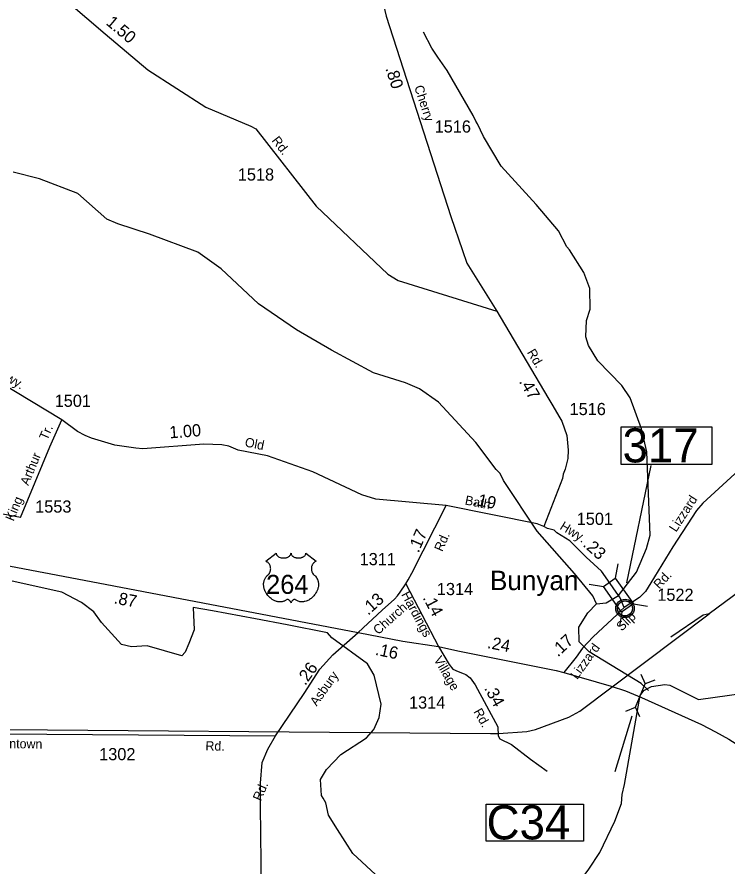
# Model space of a CAD drawing. Extents: x 2532689 to 2764727, y 536648 to 732970.
# Drawn here: x 2595978 to 2603265, y 654459 to 663175 of the extents above; entities that cross this region are included whole.
import ezdxf

# ---------------------------------------------------------------- set-up
doc = ezdxf.new("R2010")
doc.units = 0
for name, color, linetype in [('Exist Civil Demographics Community CELL', 7, 'Continuous'), ('Exist Civil Demographics Community Label', 7, 'Continuous'), ('Exist Hydrographic Creek Single Shore', 7, 'Continuous'), ('Exist Railroad Mainline', 7, 'Continuous'), ('Exist Railroad Siding', 7, 'Continuous'), ('Exist Road Primary US Attributed', 7, 'Continuous'), ('Exist Road Primary US Mileage Hundredths English Label', 7, 'Continuous'), ('Exist Road Primary US Shield CELL', 7, 'Continuous'), ('Exist Road Primary US Shield Number Label', 7, 'Continuous'), ('Exist Road Primary US Structure Culvert CELL', 7, 'Continuous'), ('Exist Road Primary US Structure Culvert Number Label', 7, 'Continuous'), ('Exist Road Secondary Mileage Hundredths English Label', 7, 'Continuous'), ('Exist Road Secondary Structure Standard Bridge CELL', 7, 'Continuous'), ('Exist Road Secondary Structure Standard Bridge Number Label', 7, 'Continuous'), ('Exist Road Secondary Type 10 Attributed', 7, 'Continuous'), ('Exist Road Secondary Type 51 Attributed', 7, 'Continuous'), ('Exist Road Secondary Type 51 Label', 7, 'Continuous'), ('Exist Road Secondary Type 51 Number Label', 7, 'Continuous')]:
    doc.layers.add(name, color=color, linetype=linetype)

msp = doc.modelspace()

# ---------------------------------------------------------------- linework, layer by layer
at = {"layer": 'Exist Civil Demographics Community CELL'}
msp.add_lwpolyline([(2602131.8, 657122.9), (2602132.8, 657128.5), (2602134.6, 657135), (2602137.5, 657142.2), (2602140.4, 657148), (2602143.7, 657153.7), (2602147.5, 657158.8), (2602151.5, 657163.2), (2602156.1, 657167.8), (2602161.6, 657172.4), (2602167, 657176), (2602171.9, 657178.9), (2602177, 657181.4), (2602182.4, 657183.7), (2602188, 657185.5), (2602192.4, 657186.6), (2602197.2, 657187.4), (2602201.3, 657188.1), (2602207.7, 657188.4), (2602212.1, 657188.3), (2602217.8, 657188), (2602222.7, 657187.3), (2602227.6, 657186.3), (2602232.6, 657184.9), (2602237.8, 657182.9), (2602244.4, 657180), (2602250.7, 657176.5), (2602255.8, 657173), (2602260.9, 657169), (2602264.2, 657165.8), (2602268.4, 657161.4), (2602272.2, 657156.7), (2602275.3, 657152.2), (2602278.4, 657147.1), (2602280.9, 657142), (2602282.9, 657137), (2602284.5, 657132), (2602285.8, 657127.4), (2602286.9, 657121.3), (2602287.5, 657116.6), (2602287.8, 657110.6), (2602287.6, 657104.8), (2602287, 657099.1), (2602286.1, 657093.7), (2602284.4, 657087.5), (2602282.5, 657081.7), (2602280.2, 657076.6), (2602277.1, 657070.6), (2602273.8, 657065.3), (2602270.4, 657060.6), (2602266.1, 657055.8), (2602260.8, 657050.9), (2602255.8, 657046.7), (2602250.8, 657043.3), (2602246.5, 657040.8), (2602239.7, 657037.6), (2602232.5, 657034.9), (2602226.6, 657033.4), (2602220, 657032.1), (2602215.5, 657031.6), (2602211.1, 657031.4), (2602205.5, 657031.4), (2602201.2, 657031.8), (2602195.6, 657032.5), (2602189.6, 657033.8), (2602185, 657035.1), (2602179.9, 657037), (2602175.3, 657039), (2602171.4, 657041.2), (2602164.6, 657045.3), (2602159, 657049.6), (2602154.1, 657054.1), (2602149.6, 657058.9), (2602146.4, 657062.9), (2602143.5, 657067), (2602139.4, 657074.1), (2602137.6, 657077.7), (2602135.9, 657081.7), (2602133.3, 657089.9), (2602131.8, 657096.9), (2602131.1, 657102.1), (2602130.8, 657108.4), (2602130.7, 657113.1), (2602131.3, 657119.6)], close=True, dxfattribs=at)
for centre, radius in [((2602209.4, 657110.5), 94.3), ((2602209.1, 657110.7), 76.7)]:
    msp.add_circle(centre, radius, dxfattribs=at)
at = {"layer": 'Exist Hydrographic Creek Single Shore'}
for points in [[(2601915.7, 657156.4), (2602015.6, 657167), (2602141.9, 657244.2), (2602325.6, 657481.6), (2602429.6, 657725.5), (2602467.7, 657861.6), (2602433.7, 658717.2), (2602378.7, 658951.3), (2602263.7, 659271.7), (2602177.6, 659396.3), (2601930.7, 659649), (2601835.6, 659806), (2601808.7, 659896.9), (2601813.6, 660064.5), (2601852.6, 660181), (2601848.7, 660390.9), (2601786.5, 660555.9), (2601640.5, 660786.3), (2601614.7, 660818.1), (2601527.6, 660982.1), (2601297.5, 661251.8), (2600938.7, 661644.4), (2600757.6, 661949), (2600696.5, 662081.1), (2600679.5, 662106.7), (2600653.6, 662164.7), (2600385.6, 662626.6), (2600290.5, 662764), (2600264.4, 662805.6), (2600230.6, 662856.7), (2600143.5, 663020.7)], [(2601915.7, 657156.4), (2601880.7, 657240.4), (2601692.6, 657469.2), (2601308.6, 657903.4), (2600964.7, 658421.3), (2600929.6, 658495.4), (2600887.6, 658536.4), (2600681.5, 658813.7), (2600297.7, 659225), (2600103.7, 659361.6), (2599960.6, 659424.8), (2599632.7, 659526.4), (2599202.5, 659758.5), (2598840.6, 659967.2), (2598451.6, 660233.7), (2598068.5, 660592.5), (2597832.5, 660763.5), (2597336.5, 660947), (2597009.4, 661055.3), (2596899.5, 661103.3), (2596602.4, 661363.8), (2596207.5, 661515.2), (2595939.5, 661583.2)], [(2599792.6, 654253.5), (2599418.6, 654596.3), (2599263.6, 654842.7), (2599168.6, 654989.9), (2599141.6, 655116.9), (2599115.7, 655165.1), (2599098.7, 655190.6), (2599086.6, 655357.6), (2599150.6, 655458.7), (2599297.6, 655612.4), (2599560.7, 655783.9), (2599633.7, 655869), (2599689.7, 655992.7), (2599711.6, 656128.2), (2599638.6, 656427.3), (2599569.7, 656542.7), (2599205.6, 656810.3), (2599161.2, 656859.5), (2598746.1, 656943.3), (2598421.3, 657003.1), (2597980.2, 657084.3), (2597783.3, 657121.3), (2597791.8, 656890.7), (2597737.2, 656749.1), (2597699.5, 656663.3), (2597665.7, 656624.3), (2597312.3, 656727), (2597149.5, 656717.3), (2597048.6, 656739.4), (2596844.6, 656967.5), (2596766.5, 657076.1), (2596639.5, 657172.7), (2596437.6, 657276.2), (2595927.6, 657390.1)], [(2602450.7, 656268.6), (2602374.6, 656341.1), (2601842.7, 656664.2), (2601740.6, 656768.5), (2601737.7, 656919.4), (2601826.7, 657064.1), (2601915.7, 657156.4)], [(2602402.3, 656269), (2602481.5, 656310.6), (2602616.8, 656331.1), (2602668.6, 656322.3), (2602961.7, 656177.6), (2603892.8, 656307.3), (2604058.7, 656294.3), (2604860.7, 656202), (2605251.7, 656244.1), (2605466.8, 656321.7), (2605936.8, 656600.1), (2606077.9, 656635.4), (2606442.9, 656709.2), (2606750.9, 656708.6), (2607359.9, 656677.5)], [(2600640.7, 652738.2), (2600714.7, 652797), (2600729.7, 652866.6), (2600825.7, 653067.4), (2600947.7, 653236.5), (2601150.7, 653481), (2601636.7, 654167.3), (2601838.8, 654438.1), (2601952.6, 654606.8), (2602103.8, 654928.2), (2602174.7, 655111.6), (2602181.7, 655203.8), (2602204.6, 655303.2), (2602365.9, 656216.7), (2602402.3, 656269)]]:
    msp.add_lwpolyline(points, dxfattribs=at)
at = {"layer": 'Exist Railroad Mainline'}
for points in [[(2611970.7, 663652.8), (2609636.5, 661921.9), (2607430.3, 660279.6), (2603070.5, 657056.7)], [(2595048.2, 655875.4), (2600831, 655826.6), (2600912.3, 655829.5), (2601201.7, 655849.7), (2601291.2, 655869.4), (2601632.7, 655996.5), (2601745.2, 656056.8), (2603070.5, 657056.7)]]:
    msp.add_lwpolyline(points, dxfattribs=at)
at = {"layer": 'Exist Railroad Siding'}
msp.add_lwpolyline([(2603070.5, 657056.7), (2603011.1, 657041.5), (2602679.7, 656816.3)], dxfattribs=at)
at = {"layer": 'Exist Road Primary US Attributed'}
for points in [[(2595008.7, 657715.7), (2596664.6, 657400.7), (2599475.6, 656863.4)], [(2599475.6, 656863.4), (2599932.6, 656776.1), (2600296.1, 656719.5)], [(2600296.1, 656719.5), (2600494.9, 656675.1), (2601504.7, 656473.9), (2601582.4, 656454.8)], [(2601582.4, 656454.8), (2602068.4, 656314.5), (2602213.1, 656266.5), (2602379.6, 656198.2), (2602994.1, 655920.1), (2603138.3, 655846.1), (2603273.5, 655770.7), (2604069.9, 655260.1), (2604425.3, 655024.3), (2604661.8, 654904.7), (2604726.5, 654880.4), (2604904.2, 654804.2), (2605396.5, 654610.4)]]:
    msp.add_lwpolyline(points, dxfattribs=at)
at = {"layer": 'Exist Road Primary US Shield CELL'}
msp.add_lwpolyline([(2598634.1, 657678.3), (2598634.4, 657673.9), (2598635.5, 657668.7), (2598636.3, 657666), (2598638.7, 657660.9), (2598642.8, 657654.8), (2598648.4, 657648.8), (2598654.7, 657643.6), (2598659, 657640.8), (2598666.2, 657637), (2598674.4, 657633.5), (2598683.6, 657630.9), (2598693, 657629), (2598703.2, 657627.8), (2598713.3, 657627.7), (2598724.2, 657628.5), (2598736.3, 657630.8), (2598741.9, 657632.2), (2598748.1, 657634.4), (2598753.9, 657636.8), (2598760.2, 657640.2), (2598765.3, 657643.4), (2598769.3, 657646.3), (2598774.9, 657651.7), (2598779.4, 657657.3), (2598781.3, 657660.4), (2598782.9, 657663.5), (2598785.1, 657669.9), (2598785.8, 657672.7), (2598786.2, 657678.6), (2598786.6, 657673.6), (2598787.1, 657670.6), (2598787.9, 657667.5), (2598789.2, 657664.3), (2598791.4, 657659.8), (2598793.9, 657656), (2598798.7, 657650.5), (2598801.6, 657647.7), (2598804.3, 657645.5), (2598811.5, 657640.5), (2598820, 657636.3), (2598824.1, 657634.4), (2598828.4, 657632.9), (2598833.8, 657631.3), (2598839.4, 657630), (2598844.9, 657629), (2598850.5, 657628.2), (2598856.3, 657627.8), (2598861, 657627.7), (2598866.8, 657627.7), (2598872.1, 657628), (2598877.6, 657628.7), (2598883.6, 657629.7), (2598888.5, 657630.7), (2598894.9, 657632.4), (2598900.6, 657634.5), (2598905.7, 657636.7), (2598912.3, 657640.2), (2598917.6, 657643.5), (2598921.5, 657646.6), (2598926.2, 657650.9), (2598930.6, 657656), (2598933.1, 657659.7), (2598935, 657663.5), (2598936.7, 657667.5), (2598937.7, 657671.8), (2598938.2, 657675.5), (2598938.3, 657678.7), (2599044.6, 657594), (2599042.1, 657593.1), (2599036.3, 657590.2), (2599031.7, 657587.5), (2599024.4, 657582.4), (2599021.3, 657579.6), (2599018.1, 657576.6), (2599015.2, 657573.5), (2599012.7, 657570.5), (2599009.6, 657566.2), (2599006.9, 657562), (2599004.2, 657557.3), (2599002.2, 657553.2), (2598998.9, 657544.6), (2598997.4, 657539.2), (2598996.3, 657534.7), (2598995.1, 657525.2), (2598994.8, 657520.6), (2598994.8, 657516.2), (2598995, 657511.5), (2598995.5, 657507), (2598996.3, 657502.2), (2598997, 657498.1), (2598998.4, 657493), (2599000.2, 657487.1), (2599002.6, 657481.4), (2599007.4, 657472.2), (2599013.7, 657462.7), (2599018.1, 657457.5), (2599022.5, 657453), (2599029.1, 657447.4), (2599032.6, 657444.3), (2599036.7, 657440.2), (2599043.4, 657432.5), (2599046.1, 657428.8), (2599048.8, 657424.8), (2599051.3, 657420.5), (2599053.8, 657416), (2599055.8, 657412.1), (2599059.6, 657403), (2599062.3, 657394.1), (2599063.5, 657389.5), (2599065.5, 657379), (2599066.3, 657373.9), (2599067.1, 657363.7), (2599067.1, 657351.4), (2599066.2, 657339.7), (2599064, 657326.1), (2599062.2, 657317.9), (2599059.4, 657308.4), (2599056.7, 657300.2), (2599051.8, 657288.1), (2599047.5, 657279.3), (2599041.9, 657269), (2599038.1, 657262.8), (2599033.6, 657256.1), (2599028, 657248.5), (2599021.5, 657240.3), (2599013.7, 657231.7), (2599007.3, 657225.4), (2598999, 657218), (2598994, 657213.8), (2598986.9, 657208.4), (2598977.1, 657201.9), (2598967.4, 657196.3), (2598959.2, 657192.1), (2598951.9, 657188.9), (2598942.5, 657185.4), (2598926.8, 657181), (2598921.1, 657179.8), (2598914.3, 657178.8), (2598908, 657178.2), (2598901.8, 657177.8), (2598893.5, 657177.8), (2598885.3, 657178.5), (2598877.5, 657179.6), (2598869.4, 657181.3), (2598861, 657183.8), (2598853.3, 657186.8), (2598845.5, 657190.6), (2598832.3, 657198.9), (2598828.5, 657200.9), (2598826.4, 657201.5), (2598821.3, 657201.8), (2598816.6, 657200.7), (2598811.7, 657198.8), (2598808.7, 657197.2), (2598804.8, 657194.7), (2598801.8, 657192.3), (2598798.1, 657188.8), (2598795.6, 657185.9), (2598793.7, 657183.7), (2598790, 657177.8), (2598788.7, 657175.1), (2598787.3, 657171.5), (2598786.1, 657166.2), (2598784.4, 657172.9), (2598782.5, 657177.3), (2598780.2, 657181), (2598777.9, 657184.4), (2598774.2, 657188.6), (2598770.8, 657191.8), (2598766.8, 657195.1), (2598762.5, 657197.7), (2598759.1, 657199.4), (2598756, 657200.6), (2598752.2, 657201.6), (2598749, 657201.8), (2598746.4, 657201.8), (2598742.9, 657200.9), (2598738.1, 657197.5), (2598733.5, 657194.3), (2598728.6, 657191.3), (2598722.7, 657188.1), (2598718.4, 657186.1), (2598713.2, 657184.1), (2598707.2, 657182.1), (2598700.7, 657180.4), (2598693.9, 657179.1), (2598688, 657178.1), (2598681.7, 657177.6), (2598676, 657177.4), (2598670, 657177.5), (2598664.4, 657177.9), (2598658, 657178.5), (2598649.9, 657179.6), (2598643.3, 657181.2), (2598636.3, 657183), (2598629, 657185.3), (2598621.3, 657188.3), (2598611.7, 657192.5), (2598604.9, 657195.9), (2598594.3, 657202), (2598581.9, 657210.6), (2598572.5, 657218.2), (2598565.6, 657224.4), (2598555.5, 657234.7), (2598549.6, 657241.4), (2598540.3, 657253.5), (2598534.3, 657262.2), (2598530.5, 657268.6), (2598524.8, 657278.9), (2598521.7, 657285.4), (2598517.7, 657294.8), (2598514.5, 657303.4), (2598511.9, 657311.6), (2598510.5, 657316.8), (2598508.5, 657325.9), (2598507.2, 657332.4), (2598506.1, 657341.2), (2598505.4, 657350.6), (2598505.3, 657359.2), (2598505.5, 657366.3), (2598506.3, 657374.7), (2598507.7, 657383.6), (2598509.4, 657391.2), (2598511, 657396.6), (2598513.2, 657403.3), (2598516.2, 657410.6), (2598519.7, 657417.7), (2598523.1, 657423.5), (2598527.3, 657429.8), (2598531.4, 657435.1), (2598536.8, 657441), (2598542.5, 657446.4), (2598547.7, 657450.6), (2598553.8, 657456.7), (2598557, 657460.3), (2598560.9, 657465.4), (2598564, 657470.1), (2598566.4, 657474.3), (2598569.6, 657480.5), (2598571.6, 657485.2), (2598574, 657492.3), (2598575.3, 657497.3), (2598576.5, 657503.8), (2598577.3, 657509.9), (2598577.6, 657517.5), (2598577.5, 657523.8), (2598576.6, 657531.1), (2598575.3, 657538.2), (2598573.6, 657544.3), (2598571, 657551.4), (2598568.5, 657556.5), (2598564.5, 657563.5), (2598559.9, 657569.9), (2598555.3, 657575.2), (2598550.6, 657579.9), (2598546, 657583.4), (2598541.7, 657586.5), (2598536.3, 657589.8), (2598531.1, 657592.4), (2598527.9, 657593.7)], close=True, dxfattribs=at)
at = {"layer": 'Exist Road Primary US Structure Culvert CELL'}
for p, q in [((2602370.1, 656434.8), (2602414.7, 656336.1)), ((2602515.6, 656375.3), (2602414.7, 656336.1)), ((2602317.2, 656097.4), (2602414.7, 656336.1)), ((2602216.3, 656058.2), (2602317.2, 656097.4)), ((2602361.8, 655998.7), (2602317.2, 656097.4))]:
    msp.add_line(p, q, dxfattribs=at)
at = {"layer": 'Exist Road Primary US Structure Culvert Number Label'}
msp.add_line((2602279.7, 656004.1), (2602105.3, 655434.3), dxfattribs=at)
msp.add_lwpolyline([(2600787.5, 655101.8), (2601782.9, 655101.8), (2601782.9, 654722), (2600787.5, 654722)], close=True, dxfattribs=at)
at = {"layer": 'Exist Road Secondary Structure Standard Bridge CELL'}
for p, q in [((2602134.6, 657566.7), (2602110.2, 657421.6)), ((2601842.4, 657358.8), (2601987.5, 657334.3)), ((2602296.4, 657158.7), (2602441.5, 657134.2)), ((2602176.6, 657073.3), (2602152.1, 656928.3))]:
    msp.add_line(p, q, dxfattribs=at)
msp.add_lwpolyline([(2602110.2, 657421.6), (2602297, 657159.1), (2602174.4, 657071.8), (2601987.5, 657334.3)], close=True, dxfattribs=at)
at = {"layer": 'Exist Road Secondary Structure Standard Bridge Number Label'}
msp.add_line((2602227.6, 657372.9), (2602477.2, 658575.9), dxfattribs=at)
msp.add_lwpolyline([(2602171.6, 658972.2), (2603100.6, 658972.2), (2603100.6, 658588.1), (2602171.6, 658588.1)], close=True, dxfattribs=at)
at = {"layer": 'Exist Road Secondary Type 10 Attributed'}
msp.add_line((2599963.8, 657362.1), (2600296.1, 656719.5), dxfattribs=at)
msp.add_lwpolyline([(2600296.1, 656719.5), (2600407.9, 656535.1), (2600444.3, 656487.8), (2600498.2, 656462.7), (2600559.4, 656438.1), (2600579.6, 656434.3), (2600622.7, 656400.3), (2600672.8, 656325.9), (2600904.6, 655897.4), (2600910.3, 655802.4), (2600927.3, 655774.2), (2601045.8, 655713.9), (2601241.5, 655565), (2601410.1, 655441.3)], dxfattribs=at)
at = {"layer": 'Exist Road Secondary Type 51 Attributed'}
for points in [[(2608390.4, 665166.2), (2608396.7, 664962.6), (2608389.4, 664738.4), (2608377.1, 664667.9), (2608330.8, 664482.9), (2608287, 664282.1), (2607663, 662777.4), (2607486.2, 662303.1), (2607114.3, 661417.3), (2607067.9, 661356.3), (2605751.3, 660310.8), (2604902.2, 659783), (2604619.6, 659619.2), (2604501.4, 659538.6), (2604316.4, 659388.9), (2603007.2, 658191.4), (2602940.7, 658116.2), (2602698.4, 657742.9), (2602474, 657372.4), (2602417.8, 657285.1), (2602357.2, 657223.8), (2602201.3, 657118.4)], [(2594446.7, 664901.8), (2594881.2, 664558.9), (2595182.2, 664341.3), (2595234.8, 664298.4), (2595794.9, 663926.1), (2595918.7, 663828.4), (2596879.9, 663002.5), (2597317.7, 662635.4), (2597911.8, 662249.7), (2598374, 662057.3), (2598426.7, 662028.6), (2599043.2, 661235.4), (2599777.7, 660538.5), (2599883, 660474.5), (2600895.9, 660159.6)], [(2599784.8, 664045), (2599776.2, 663882.8), (2599718.1, 663591.5), (2599710.3, 663483.5), (2599716.7, 663375.4), (2599762.6, 663182.6), (2600425.5, 661130.1), (2600542.6, 660782.6), (2600587.4, 660649.5), (2600895.9, 660159.6)], [(2600895.9, 660159.6), (2601418.3, 659272.6), (2601470.1, 659187.4), (2601532.5, 659080.9), (2601561.5, 659029.6), (2601612.3, 658884.5), (2601627.7, 658732.8), (2601623.5, 658648.6), (2601595.7, 658540.1), (2601574.6, 658487.7), (2601567.5, 658443.4), (2601378, 657949.5)], [(2596436.5, 659042.8), (2595646.6, 659518.4), (2595547.5, 659566.2), (2595511, 659585.4), (2595470.8, 659596.6), (2595381.8, 659644.9)], [(2596013.4, 658042), (2596314.3, 658768.3), (2596436.5, 659042.8)], [(2600375.1, 658164.7), (2599655.8, 658229.8), (2599512.7, 658276.5), (2599009.8, 658510.3), (2598544.4, 658674.7), (2598245.2, 658734.5), (2598148.4, 658774.2), (2598075.9, 658789), (2597891.8, 658795), (2597266.6, 658748), (2597194.5, 658752.7), (2596980.1, 658786), (2596742.4, 658857.2), (2596675.7, 658883.7), (2596598.8, 658926.2), (2596436.5, 659042.8)], [(2596013.4, 658042), (2595102.9, 658214)], [(2599963.8, 657362.1), (2599987, 657403.3), (2600024.2, 657472.5), (2600375.1, 658164.7)], [(2601378, 657949.5), (2601309.2, 657977.9), (2600375.1, 658164.7)], [(2602141.9, 657244.2), (2602033.9, 657399.3), (2601969.4, 657493.8), (2601812.7, 657634.5), (2601643, 657803), (2601511.3, 657884.3), (2601482.6, 657911.7), (2601414.2, 657930.3), (2601378, 657949.5)], [(2599475.6, 656863.4), (2599721.5, 657092.2), (2599847.2, 657205.5), (2599878.3, 657240.7), (2599905.5, 657276.8), (2599963.8, 657362.1)], [(2602201.3, 657118.4), (2602154.9, 657225.5), (2602141.9, 657244.2)], [(2602201.3, 657118.4), (2602161.9, 657085.6), (2602128.9, 657049.1), (2601883.5, 656817.9), (2601773.9, 656701.5), (2601709.9, 656612.2), (2601582.4, 656454.8)], [(2598628.3, 655803.4), (2598920.7, 656239.6), (2599080.7, 656487.9), (2599213.2, 656634.7), (2599475.6, 656863.4)], [(2589339.7, 655870.1), (2590591.2, 655853.6), (2591515.4, 655843.8), (2593560.2, 655819.5), (2593911.8, 655828.4), (2594288, 655821.7), (2594682.1, 655825.5), (2594790.2, 655817.7), (2594942.1, 655820.6), (2595058.2, 655821.6), (2595343.3, 655827.6), (2598628.3, 655803.4)], [(2597561, 652378.9), (2597613.5, 652418.2), (2597737.1, 652538.6), (2597878.6, 652786.4), (2598089.6, 653241.4), (2598424.2, 653893.4), (2598441.4, 653966.9), (2598471.2, 654096.7), (2598485.2, 654221.8), (2598471.9, 655081), (2598471.9, 655318.6), (2598491.5, 655532.1), (2598547, 655667.3), (2598628.3, 655803.4)]]:
    msp.add_lwpolyline(points, dxfattribs=at)

# ---------------------------------------------------------------- texts
at = {"layer": 'Exist Civil Demographics Community Label'}
msp.add_text('Bunyan', height=200, rotation=359.94, dxfattribs=at).set_placement((2600825.3, 657298.1))
at = {"layer": 'Exist Road Primary US Mileage Hundredths English Label'}
for s, rotation, p in [('.87', 349.24723, (2596964.5, 657162.8)), ('.24', 349.19823, (2600791.6, 656704.7)), ('.16', 348.18218, (2599642.7, 656635.8))]:
    msp.add_text(s, height=125, rotation=rotation, dxfattribs=at).set_placement(p)
at = {"layer": 'Exist Road Primary US Shield Number Label'}
msp.add_text('264', height=195, dxfattribs=at).set_placement((2598530.2, 657259.6))
at = {"layer": 'Exist Road Primary US Structure Culvert Number Label'}
msp.add_text('C34', height=350, dxfattribs=at).set_placement((2600790.7, 654741.7))
at = {"layer": 'Exist Road Secondary Mileage Hundredths English Label'}
for s, rotation, p in [('1.50', 319.95841, (2596881.6, 663104.9)), ('.80', 287.84018, (2599752.2, 662647.8)), ('.47', 300.44052, (2601119.4, 659436.9)), ('1.00', 4.23695, (2597543.6, 658854.1)), ('.19', 348.69324, (2600647.3, 658174)), ('.17', 66.4419, (2600093, 657674)), ('.23', 318.07514, (2601771.2, 657755.7)), ('.13', 41.69548, (2599575.9, 657034.2)), ('.14', 298.11271, (2600133, 657219.6)), ('.17', 43.23324, (2601522.5, 656607.2)), ('.26', 54.4822, (2598931.7, 656312.9)), ('.34', 298.40703, (2600762.3, 656291.9))]:
    msp.add_text(s, height=125, rotation=rotation, dxfattribs=at).set_placement(p)
at = {"layer": 'Exist Road Secondary Structure Standard Bridge Number Label'}
msp.add_text('317', height=350, dxfattribs=at).set_placement((2602184.2, 658607.9))
at = {"layer": 'Exist Road Secondary Type 51 Label'}
for s, rotation, p in [('Cherry', 287.90018, (2600048.1, 662458.7)), ('Rd.', 307.85639, (2598583.5, 661907.1)), ('Rd.', 300.50052, (2601201.9, 659737)), ('Hwy.', 328.94498, (2595776.1, 659497.9)), ('Tr.', 66.00486, (2596286.9, 658827.8)), ('Old', 348.70022, (2598306.9, 658772.3)), ('King    Arthur', 67.49594, (2595942.1, 657998.5)), ('Bath', 348.69324, (2600563.1, 658177.3)), ('Lizzard', 57.01079, (2602733.2, 657886.9)), ('Hwy.', 328.29073, (2601533.6, 657928.4)), ('Rd.', 66.4419, (2600336.7, 657686.4)), ('Rd.', 46.73586, (2602560.3, 657303.4)), ('Hardings', 298.11271, (2599913.2, 657253.8)), ('Church', 41.69547, (2599679.9, 656835.7)), ('Slip', 43.29324, (2602175.1, 656871.7)), ('Lizzard', 54.35232, (2601719.2, 656375.4)), ('Village', 300.0153, (2600245.9, 656587.3)), ('Asbury', 54.4822, (2599048.9, 656102)), ('Rd.', 299.21929, (2600654.1, 656052.8)), ('Whootentown', 359.34067, (2595460.1, 655682)), ('Rd.', 359.34067, (2597908.7, 655653.9)), ('Rd.', 66.5616, (2598476.9, 655128.2))]:
    msp.add_text(s, height=95, rotation=rotation, dxfattribs=at).set_placement(p)
at = {"layer": 'Exist Road Secondary Type 51 Number Label'}
for s, p in [('1516', (2600258.4, 661990.2)), ('1518', (2598240.6, 661498.4)), ('1501', (2596363.6, 659177.8)), ('1516', (2601641.2, 659093.2)), ('1553', (2596163.6, 658093)), ('1501', (2601714.4, 657967.1)), ('1311', (2599489, 657554.1)), ('1314', (2600281.1, 657247)), ('1522', (2602540.2, 657188.4)), ('1314', (2599995.4, 656083.7)), ('1302', (2596819.5, 655553.9))]:
    msp.add_text(s, height=125, rotation=359.94, dxfattribs=at).set_placement(p)

doc.saveas('drawing.dxf')
